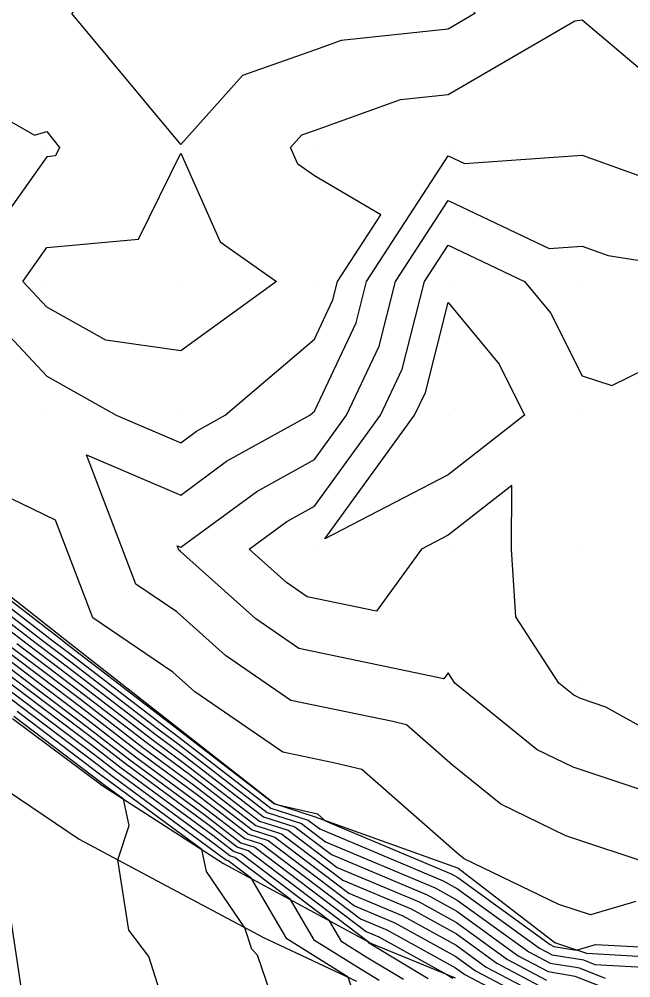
# Model space of a CAD drawing. Extents: x 2188792 to 2191981, y 386090 to 389710.
# Drawn here: x 2189688.2 to 2189733.9, y 387148.1 to 387219.7 of the extents above; entities that cross this region are included whole.
import ezdxf

# ---------------------------------------------------------------- set-up
doc = ezdxf.new("R2010")
doc.units = 0
for name, color, linetype in [('DTM Contours Major', 7, 'Continuous'), ('DTM Contours Minor', 7, 'Continuous'), ('Exist DTM QL2 LIDAR Elevation Point', 7, 'Continuous'), ('PH Exist DTM Breakline', 7, 'Continuous')]:
    doc.layers.add(name, color=color, linetype=linetype)

msp = doc.modelspace()

# ---------------------------------------------------------------- linework, layer by layer
at = {"layer": 'DTM Contours Major'}
for points in [[(2189713.344, 387197.033), (2189714.137, 387200.14), (2189720.238, 387209.506), (2189721.445, 387208.933), (2189730.239, 387209.556), (2189737.168, 387207.069)], [(2189735.628, 387156.538), (2189729.037, 387158.734), (2189724.161, 387161.083), (2189720.561, 387163.994), (2189717.119, 387167.018), (2189716.087, 387167.254), (2189708.467, 387168.842), (2189703.58, 387172.199), (2189699.943, 387175.458), (2189696.896, 387177.523), (2189693.185, 387187.189), (2189700.236, 387184.182), (2189703.673, 387186.702), (2189709.882, 387190.139), (2189710.237, 387190.442), (2189713.344, 387197.033)], [(2189683.141, 387177.965), (2189689.344, 387173.19), (2189690.76, 387172.12), (2189692.202, 387171.031), (2189698.394, 387166.262), (2189700.343, 387164.827), (2189706.419, 387160.145), (2189708.774, 387159.391), (2189711.504, 387157.325), (2189718.66, 387154.315), (2189720.887, 387153.088), (2189725.459, 387149.77), (2189727.716, 387148.583), (2189729.304, 387148.329), (2189729.712, 387148.254), (2189732.715, 387147.066)], [(2189685.983, 387172.913), (2189689.51, 387170.249), (2189693.101, 387167.537), (2189696.768, 387164.712), (2189701.78, 387161.023), (2189705.023, 387158.523), (2189706.281, 387158.121), (2189713.666, 387152.531), (2189715.651, 387151.696), (2189720.786, 387148.867), (2189721.482, 387148.362), (2189726.288, 387145.836)], [(2189712.99, 387147.488), (2189712.761, 387148.158), (2189708.18, 387151.027), (2189705.533, 387155.529), (2189703.787, 387156.851), (2189703.628, 387156.902), (2189703.217, 387157.218), (2189695.143, 387163.162), (2189693.999, 387164.043), (2189688.26, 387168.378), (2189682.623, 387172.636)]]:
    msp.add_lwpolyline(points, dxfattribs=at)
at = {"layer": 'DTM Contours Minor'}
for points in [[(2189720.238, 387218.986), (2189712.242, 387218.136), (2189710.237, 387217.419), (2189704.853, 387215.525), (2189700.236, 387210.359), (2189692.107, 387220.142), (2189696.044, 387224.334), (2189700.236, 387225.28), (2189705.688, 387230.143), (2189709.601, 387239.508), (2189708.636, 387240.144), (2189708.725, 387241.656), (2189710.237, 387241.161), (2189711.412, 387240.144), (2189716.445, 387236.351), (2189718.135, 387230.143), (2189720.238, 387225.336), (2189722.223, 387220.142), (2189720.238, 387218.986)], [(2189711.617, 387198.76), (2189711.969, 387200.14), (2189715.205, 387205.108), (2189710.237, 387208.034), (2189708.999, 387208.903), (2189708.445, 387210.141), (2189709.291, 387211.087), (2189710.237, 387211.42), (2189716.662, 387213.717), (2189720.238, 387214.097), (2189729.703, 387219.606), (2189730.239, 387219.664), (2189735.405, 387215.308)], [(2189680.234, 387216.242), (2189689.308, 387211.068), (2189690.235, 387211.326), (2189691.182, 387210.141), (2189690.869, 387209.507), (2189690.235, 387209.447), (2189683.599, 387200.14), (2189690.235, 387193.062), (2189695.413, 387190.139), (2189700.236, 387188.082), (2189701.423, 387188.952), (2189703.566, 387190.139), (2189710.237, 387195.833), (2189711.617, 387198.76)], [(2189688.44, 387200.14), (2189690.235, 387202.658), (2189697.077, 387203.299), (2189700.236, 387209.705), (2189703.191, 387203.095), (2189707.403, 387200.14), (2189700.236, 387194.955), (2189694.631, 387195.743), (2189690.235, 387198.225), (2189688.44, 387200.14)], [(2189712.636, 387190.139), (2189715.071, 387195.305), (2189716.305, 387200.14), (2189720.238, 387206.177), (2189727.775, 387202.603), (2189730.239, 387202.778), (2189732.18, 387202.081), (2189740.24, 387200.796)], [(2189720.238, 387181.174), (2189718.231, 387180.138), (2189714.866, 387175.509), (2189709.681, 387176.589), (2189708.145, 387177.644), (2189705.362, 387180.138), (2189708.175, 387182.2), (2189710.237, 387183.342), (2189715.178, 387190.139), (2189716.799, 387193.578), (2189718.473, 387200.14), (2189720.238, 387202.848), (2189725.95, 387200.14), (2189727.89, 387197.792), (2189730.239, 387193.072), (2189732.462, 387192.363), (2189740.24, 387196.182)], [(2189711.017, 387180.918), (2189717.719, 387190.139), (2189718.526, 387191.85), (2189720.238, 387198.557), (2189724.046, 387193.947), (2189725.941, 387190.139), (2189720.238, 387185.678), (2189711.017, 387180.918)], [(2189739.984, 387160.391), (2189729.577, 387163.859), (2189726.893, 387165.153), (2189720.727, 387170.137), (2189720.238, 387170.894), (2189719.919, 387170.456), (2189709.074, 387172.715), (2189705.863, 387174.922), (2189700.225, 387179.972), (2189700.118, 387180.046), (2189699.986, 387180.387), (2189700.236, 387180.281), (2189705.924, 387184.451), (2189710.237, 387186.839), (2189712.636, 387190.139)], [(2189740.24, 387163.782), (2189732.028, 387168.347), (2189730.117, 387168.984), (2189729.624, 387169.222), (2189728.492, 387170.137), (2189725.294, 387175.082), (2189724.962, 387180.138), (2189724.996, 387184.896), (2189720.238, 387181.174)], [(2189734.27, 387153.817), (2189730.863, 387152.82), (2189728.497, 387153.609), (2189721.43, 387157.014), (2189720.906, 387157.438), (2189713.79, 387163.69), (2189711.658, 387164.177), (2189707.861, 387164.968), (2189701.298, 387169.477), (2189699.66, 387170.944), (2189693.675, 387175.001), (2189690.873, 387182.299), (2189686.702, 387184.327)], [(2189683.675, 387179.273), (2189691.36, 387173.356), (2189691.51, 387173.243), (2189691.663, 387173.127), (2189699.37, 387167.192), (2189699.481, 387167.11), (2189707.256, 387161.118), (2189707.527, 387161.031), (2189710.461, 387160.361), (2189711.044, 387159.849), (2189720.466, 387155.887), (2189720.948, 387155.621), (2189727.844, 387150.614), (2189728.133, 387150.462), (2189729.824, 387150.192), (2189731.236, 387150.606), (2189738.365, 387150.243)], [(2189683.319, 387178.401), (2189690.016, 387173.245), (2189691.01, 387172.494), (2189692.022, 387171.73), (2189698.719, 387166.572), (2189700.056, 387165.588), (2189706.698, 387160.469), (2189709.273, 387159.645), (2189711.072, 387158.283), (2189719.262, 387154.839), (2189720.907, 387153.932), (2189726.254, 387150.051), (2189727.855, 387149.209), (2189729.769, 387148.904), (2189730.03, 387148.855), (2189731.957, 387148.093)], [(2189683.497, 387178.837), (2189690.688, 387173.301), (2189691.26, 387172.868), (2189691.843, 387172.428), (2189699.044, 387166.882), (2189699.768, 387166.349), (2189706.977, 387160.794), (2189709.772, 387159.899), (2189710.64, 387159.242), (2189719.864, 387155.363), (2189720.928, 387154.777), (2189727.049, 387150.333), (2189727.994, 387149.836), (2189730.233, 387149.478), (2189730.349, 387149.457), (2189731.199, 387149.12), (2189737.969, 387148.737)], [(2189682.964, 387177.529), (2189688.672, 387173.134), (2189690.51, 387171.746), (2189692.382, 387170.332), (2189698.069, 387165.952), (2189700.63, 387164.066), (2189706.14, 387159.821), (2189708.275, 387159.137), (2189711.937, 387156.366), (2189718.058, 387153.791), (2189720.867, 387152.244), (2189724.663, 387149.488), (2189727.578, 387147.956)], [(2189715.063, 387147.924), (2189713.719, 387148.733), (2189710.23, 387150.918), (2189708.442, 387153.959), (2189704.286, 387157.105), (2189703.907, 387157.226), (2189702.93, 387157.979), (2189695.468, 387163.472), (2189693.82, 387164.742), (2189688.51, 387168.752), (2189683.295, 387172.691)], [(2189716.902, 387147.984), (2189714.093, 387149.674), (2189712.281, 387150.809), (2189711.352, 387152.388), (2189704.784, 387157.359), (2189704.186, 387157.55), (2189702.643, 387158.74), (2189695.793, 387163.782), (2189693.64, 387165.44), (2189688.76, 387169.127), (2189683.967, 387172.747)], [(2189718.742, 387148.043), (2189714.466, 387150.615), (2189714.331, 387150.699), (2189714.261, 387150.817), (2189705.283, 387157.613), (2189704.465, 387157.875), (2189702.355, 387159.501), (2189696.118, 387164.092), (2189693.46, 387166.139), (2189689.01, 387169.501), (2189684.639, 387172.802)], [(2189685.311, 387172.858), (2189689.26, 387169.875), (2189693.28, 387166.838), (2189696.443, 387164.402), (2189702.068, 387160.262), (2189704.744, 387158.199), (2189705.782, 387157.867), (2189714.098, 387151.572), (2189715.049, 387151.172), (2189720.144, 387148.365), (2189720.581, 387148.103)], [(2189686.655, 387172.968), (2189689.76, 387170.623), (2189692.921, 387168.236), (2189697.094, 387165.022), (2189701.493, 387161.784), (2189705.302, 387158.848), (2189706.779, 387158.375), (2189713.234, 387153.49), (2189716.253, 387152.22), (2189720.806, 387149.712), (2189722.277, 387148.643), (2189727.161, 387146.077)], [(2189687.327, 387173.024), (2189690.01, 387170.998), (2189692.741, 387168.934), (2189697.419, 387165.332), (2189701.205, 387162.544), (2189705.582, 387159.172), (2189707.278, 387158.629), (2189712.801, 387154.448), (2189716.855, 387152.744), (2189720.826, 387150.556), (2189723.073, 387148.925), (2189727.3, 387146.703)], [(2189687.999, 387173.079), (2189690.26, 387171.372), (2189692.561, 387169.633), (2189697.744, 387165.642), (2189700.918, 387163.305), (2189705.861, 387159.496), (2189707.777, 387158.883), (2189712.369, 387155.407), (2189717.456, 387153.268), (2189720.847, 387151.4), (2189723.868, 387149.206), (2189727.439, 387147.33)], [(2189708.336, 387142.903), (2189705.971, 387149.807), (2189705.551, 387150.273), (2189705.041, 387151.862), (2189702.171, 387156.064), (2189701.811, 387157.704), (2189694.818, 387162.852), (2189694.179, 387163.344), (2189688.01, 387168.004)], [(2189699.533, 387144.461), (2189697.848, 387149.71), (2189696.349, 387151.681), (2189695.527, 387156.944), (2189696.386, 387159.507), (2189695.956, 387161.465), (2189694.492, 387162.542), (2189694.359, 387162.645), (2189687.76, 387167.63)], [(2189688.578, 387145.602), (2189687.335, 387153.928)]]:
    msp.add_lwpolyline(points, dxfattribs=at)
at = {"layer": 'Exist DTM QL2 LIDAR Elevation Point'}
for p, q in [((2189690.235, 387210.141), (2189690.235, 387210.141)), ((2189700.236, 387210.141), (2189700.236, 387210.141)), ((2189710.237, 387210.141), (2189710.237, 387210.141)), ((2189720.238, 387210.141), (2189720.238, 387210.141)), ((2189730.239, 387210.141), (2189730.239, 387210.141)), ((2189690.235, 387200.14), (2189690.235, 387200.14)), ((2189700.236, 387200.14), (2189700.236, 387200.14)), ((2189710.237, 387200.14), (2189710.237, 387200.14)), ((2189720.238, 387200.14), (2189720.238, 387200.14)), ((2189730.239, 387200.14), (2189730.239, 387200.14)), ((2189690.235, 387190.139), (2189690.235, 387190.139)), ((2189700.236, 387190.139), (2189700.236, 387190.139)), ((2189710.237, 387190.139), (2189710.237, 387190.139)), ((2189720.238, 387190.139), (2189720.238, 387190.139)), ((2189730.239, 387190.139), (2189730.239, 387190.139)), ((2189700.236, 387180.138), (2189700.236, 387180.138)), ((2189710.237, 387180.138), (2189710.237, 387180.138)), ((2189720.238, 387180.138), (2189720.238, 387180.138)), ((2189730.239, 387180.138), (2189730.239, 387180.138)), ((2189720.238, 387170.137), (2189720.238, 387170.137)), ((2189730.239, 387170.137), (2189730.239, 387170.137))]:
    msp.add_line(p, q, dxfattribs=at)
at = {"layer": 'PH Exist DTM Breakline'}
for points in [[(2189818.89, 387219.684), (2189813.347, 387212.135), (2189807.803, 387204.587), (2189802.26, 387197.038), (2189796.716, 387189.49), (2189791.278, 387182.812), (2189785.84, 387176.134), (2189780.402, 387169.456), (2189771.838, 387159.674), (2189765.136, 387154.07), (2189759.179, 387151.209), (2189752.542, 387149.808), (2189745.381, 387149.645), (2189738.22, 387149.483), (2189730.6, 387149.932), (2189728.194, 387150.738), (2189720.965, 387156.321), (2189710.237, 387160.136), (2189707.258, 387161.12), (2189699.429, 387167.248), (2189691.599, 387173.376), (2189683.769, 387179.504)], [(2189687.658, 387167.477), (2189694.406, 387162.46), (2189703.426, 387156.667), (2189714.496, 387150.691), (2189720.767, 387148.109)], [(2189686.386, 387162.692), (2189692.656, 387158.478), (2189699.542, 387154.799), (2189706.429, 387151.12), (2189713.377, 387147.87)]]:
    msp.add_lwpolyline(points, dxfattribs=at)

doc.saveas('drawing.dxf')
